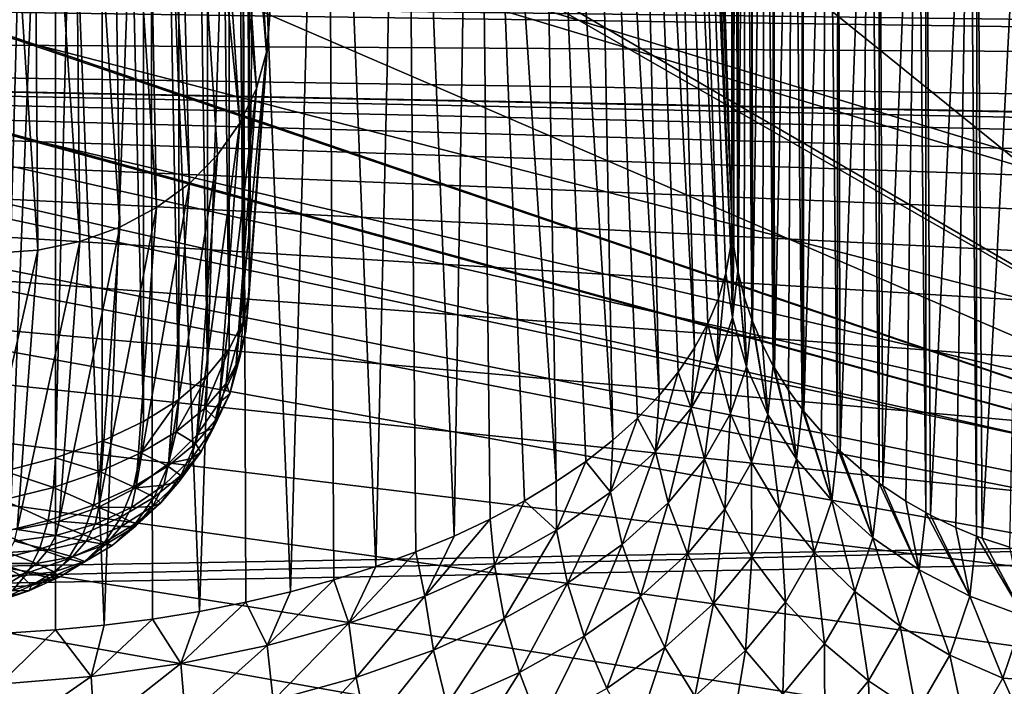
# Model space of a CAD drawing. Header units: metres. Extents: x -109 to 109, y -78 to 121.
# Tile 995 of 1056: x 51.68 to 58.83, y -8.62 to -3.78. Entities that reach past the tile are written whole.
import ezdxf

# ---------------------------------------------------------------- set-up
doc = ezdxf.new("R2010")
doc.units = ezdxf.units.M
doc.layers.add('solid_508554_SW0001', color=7, linetype='CONTINUOUS')

msp = doc.modelspace()

# ---------------------------------------------------------------- linework, layer by layer
at = {"layer": 'solid_508554_SW0001'}
for points in [[(53.5, 9.735384, 1.538417), (53.349678, 7.713219, -2.264723), (53.349678, -5.764821, 5.516827)], [(53.5, -3.742656, 9.319966), (53.5, 9.735384, 1.538417), (53.349678, -5.764821, 5.516827)], [(53.305927, 7.505098, -2.625199), (53.349678, -5.764821, 5.516827), (53.349678, 7.713219, -2.264723)], [(53.305874, -5.968885, 5.153648), (53.305927, 7.505098, -2.625199), (53.204678, 7.302047, -2.976894)], [(53.305874, -5.968885, 5.153648), (53.349678, -5.764821, 5.516827), (53.305927, 7.505098, -2.625199)], [(53.204369, -6.168169, 4.799051), (53.204678, 7.302047, -2.976894), (53.047894, 7.108017, -3.312963)], [(53.204369, -6.168169, 4.799051), (53.305874, -5.968885, 5.153648), (53.204678, 7.302047, -2.976894)], [(53.047256, -6.358456, 4.460408), (53.047894, 7.108017, -3.312963), (52.838627, 6.926785, -3.626866)], [(53.047256, -6.358456, 4.460408), (53.204369, -6.168169, 4.799051), (53.047894, 7.108017, -3.312963)], [(52.837933, -6.535913, 4.144638), (52.838627, 6.926785, -3.626866), (52.580952, 6.761878, -3.912493)], [(52.837933, -6.535913, 4.144638), (53.047256, -6.358456, 4.460408), (52.838627, 6.926785, -3.626866)], [(52.580742, -6.697088, 3.857778), (52.580952, 6.761878, -3.912493), (52.279881, 6.616507, -4.164284)], [(52.580742, -6.697088, 3.857778), (52.837933, -6.535913, 4.144638), (52.580952, 6.761878, -3.912493)], [(51.94257, -6.959551, 3.390719), (52.279881, 6.616507, -4.164284), (51.941277, 6.4935, -4.377337)], [(51.94257, -6.959551, 3.390719), (52.280495, -6.839178, 3.604953), (52.279881, 6.616507, -4.164284)], [(52.280495, -6.839178, 3.604953), (52.580742, -6.697088, 3.857778), (52.279881, 6.616507, -4.164284)], [(51.573109, -7.055914, 3.219238), (51.941277, 6.4935, -4.377337), (51.571728, 6.395253, -4.547508)], [(51.573109, -7.055914, 3.219238), (51.94257, -6.959551, 3.390719), (51.941277, 6.4935, -4.377337)], [(56.5, 5.783102, 3.705046), (56.854813, -5.245481, 4.923958), (56.5, 3.731167, 0.150991)], [(56.5, 5.783102, 3.705046), (56.854813, 0.94677, 15.649251), (56.854813, -5.245481, 4.923958)], [(56.456253, 3.369471, -0.475486), (56.5, 3.731167, 0.150991), (56.844055, -5.432287, 4.612666)], [(56.844055, -5.432287, 4.612666), (56.5, 3.731167, 0.150991), (56.854813, -5.245481, 4.923958)], [(56.325756, 3.013316, -1.092364), (56.456253, 3.369471, -0.475486), (56.756912, -5.802093, 3.994169)], [(56.456253, 3.369471, -0.475486), (56.811378, -5.618061, 4.302336), (56.756912, -5.802093, 3.994169)], [(56.456253, 3.369471, -0.475486), (56.844055, -5.432287, 4.612666), (56.811378, -5.618061, 4.302336)], [(56.110214, 2.667417, -1.691478), (56.325756, 3.013316, -1.092364), (56.583546, -6.162232, 3.388866)], [(56.325756, 3.013316, -1.092364), (56.68087, -5.983708, 3.689307), (56.583546, -6.162232, 3.388866)], [(56.325756, 3.013316, -1.092364), (56.756912, -5.802093, 3.994169), (56.68087, -5.983708, 3.689307)], [(55.813236, 2.337439, -2.263017), (56.110214, 2.667417, -1.691478), (56.32663, -6.507406, 2.805642)], [(56.110214, 2.667417, -1.691478), (56.465313, -6.337009, 3.093948), (56.32663, -6.507406, 2.805642)], [(56.110214, 2.667417, -1.691478), (56.583546, -6.162232, 3.388866), (56.465313, -6.337009, 3.093948)], [(58.722435, 1.861496, -28.054703), (59.783779, 2.689857, -28.444147), (81.14859, -11.530108, -20.201883)], [(55.43853, 2.02751, -2.79983), (55.813236, 2.337439, -2.263017), (55.990143, -6.832527, 2.253116)], [(55.813236, 2.337439, -2.263017), (56.16803, -6.672784, 2.525018), (55.990143, -6.832527, 2.253116)], [(55.813236, 2.337439, -2.263017), (56.32663, -6.507406, 2.805642), (56.16803, -6.672784, 2.525018)], [(54.992439, 1.742802, -3.292958), (55.43853, 2.02751, -2.79983), (55.579315, -7.132822, 1.739397)], [(55.43853, 2.02751, -2.79983), (55.793659, -6.986053, 1.990933), (55.579315, -7.132822, 1.739397)], [(55.43853, 2.02751, -2.79983), (55.990143, -6.832527, 2.253116), (55.793659, -6.986053, 1.990933)], [(57.815121, 1.205033, -27.748676), (58.722435, 1.861496, -28.054703), (81.14859, -11.530108, -20.201883)], [(54.480404, 1.486784, -3.736395), (54.992439, 1.742802, -3.292958), (54.837143, -7.527673, 1.057102)], [(54.992439, 1.742802, -3.292958), (55.100216, -7.404096, 1.271682), (54.837143, -7.527673, 1.057102)], [(54.992439, 1.742802, -3.292958), (55.347893, -7.272329, 1.499373), (55.100216, -7.404096, 1.271682)], [(54.992439, 1.742802, -3.292958), (55.579315, -7.132822, 1.739397), (55.347893, -7.272329, 1.499373)], [(53.132961, 1.186079, 17.797489), (53.157913, 1.451639, 17.632576), (53.475384, -4.013634, 9.476416)], [(53.157913, 1.451639, 17.632576), (53.5, -3.742656, 9.319966), (53.475384, -4.013634, 9.476416)], [(53.910984, 1.263735, -4.122726), (54.480404, 1.486784, -3.736395), (54.268444, -7.748599, 0.67016)], [(54.480404, 1.486784, -3.736395), (54.559574, -7.642639, 0.856364), (54.268444, -7.748599, 0.67016)], [(54.480404, 1.486784, -3.736395), (54.837143, -7.527673, 1.057102), (54.559574, -7.642639, 0.856364)], [(53.291119, 1.076379, -4.447237), (53.910984, 1.263735, -4.122726), (53.649479, -7.932015, 0.343963)], [(53.910984, 1.263735, -4.122726), (53.964725, -7.845178, 0.49915), (53.649479, -7.932015, 0.343963)], [(53.910984, 1.263735, -4.122726), (54.268444, -7.748599, 0.67016), (53.964725, -7.845178, 0.49915)], [(53.059486, 0.92619, 17.956861), (53.132961, 1.186079, 17.797489), (53.475384, -4.013634, 9.476416)], [(56.940334, 0.613612, -27.475229), (57.815121, 1.205033, -27.748676), (81.14859, -11.530108, -20.201883)], [(52.631161, 0.927887, -4.704432), (53.291119, 1.076379, -4.447237), (52.989029, -8.07514, 0.083417)], [(53.291119, 1.076379, -4.447237), (53.323849, -8.008768, 0.205203), (52.989029, -8.07514, 0.083417)], [(53.291119, 1.076379, -4.447237), (53.649479, -7.932015, 0.343963), (53.323849, -8.008768, 0.205203)], [(56.87254, 0.74129, 15.767885), (56.854813, -5.245481, 4.923958), (56.854813, 0.94677, 15.649251)], [(51.939358, 0.820115, -4.891098), (52.631161, 0.927887, -4.704432), (52.296818, -8.175734, -0.107393)], [(52.631161, 0.927887, -4.704432), (52.646267, -8.130871, -0.020916), (52.296818, -8.175734, -0.107393)], [(52.631161, 0.927887, -4.704432), (52.989029, -8.07514, 0.083417), (52.646267, -8.130871, -0.020916)], [(52.939285, 0.678362, 18.106775), (53.059486, 0.92619, 17.956861), (53.402184, -4.27777, 9.628914)], [(53.059486, 0.92619, 17.956861), (53.475384, -4.013634, 9.476416), (53.402184, -4.27777, 9.628914)], [(51.227047, 0.754868, -5.004109), (51.939358, 0.820115, -4.891098), (51.583073, -8.232203, -0.22549)], [(51.939358, 0.820115, -4.891098), (51.941982, -8.209553, -0.175674), (51.583073, -8.232203, -0.22549)], [(51.939358, 0.820115, -4.891098), (52.296818, -8.175734, -0.107393), (51.941982, -8.209553, -0.175674)], [(56.869709, -5.428752, 5.029771), (56.854813, -5.245481, 4.923958), (56.87254, 0.74129, 15.767885)], [(56.897907, -5.602743, 5.130224), (56.869709, -5.428752, 5.029771), (56.87254, 0.74129, 15.767885)], [(56.897907, -5.602743, 5.130224), (56.87254, 0.74129, 15.767885), (56.89856, 0.586291, 15.857374)], [(52.775322, 0.448686, 18.243546), (52.939285, 0.678362, 18.106775), (53.282146, -4.528787, 9.77384)], [(52.939285, 0.678362, 18.106775), (53.402184, -4.27777, 9.628914), (53.282146, -4.528787, 9.77384)], [(55.729958, -0.142934, -27.129026), (56.940334, 0.613612, -27.475229), (81.14859, -11.530108, -20.201883)], [(56.899521, -5.610654, 5.134792), (56.897907, -5.602743, 5.130224), (56.89856, 0.586291, 15.857374)], [(56.899521, -5.610654, 5.134792), (56.89856, 0.586291, 15.857374), (56.953743, 0.369758, 15.982389)], [(52.571625, 0.242811, 18.363808), (52.775322, 0.448686, 18.243546), (52.914719, -4.966782, 10.026717)], [(52.775322, 0.448686, 18.243546), (53.282146, -4.528787, 9.77384), (53.11832, -4.760326, 9.907518)], [(52.775322, 0.448686, 18.243546), (53.11832, -4.760326, 9.907518), (52.914719, -4.966782, 10.026717)], [(80.598335, 0.425171, -22.83688), (53.05484, -0.055749, -23.669857), (62.333652, -7.556811, -19.40036)], [(56.944107, -5.790276, 5.238496), (56.899521, -5.610654, 5.134792), (56.953743, 0.369758, 15.982389)], [(56.998779, -5.954895, 5.333539), (56.944107, -5.790276, 5.238496), (56.953743, 0.369758, 15.982389)], [(56.998779, -5.954895, 5.333539), (56.953743, 0.369758, 15.982389), (56.999817, 0.234592, 16.060427)], [(52.333199, 0.065796, 18.464607), (52.571625, 0.242811, 18.363808), (52.676323, -5.143109, 10.128518)], [(52.571625, 0.242811, 18.363808), (52.914719, -4.966782, 10.026717), (52.676323, -5.143109, 10.128518)], [(57.003235, -5.96672, 5.340366), (56.998779, -5.954895, 5.333539), (56.999817, 0.234592, 16.060427)], [(57.003235, -5.96672, 5.340366), (56.999817, 0.234592, 16.060427), (57.096363, 0.012369, 16.188728)], [(52.06591, -0.078005, 18.543465), (52.333199, 0.065796, 18.464607), (52.408966, -5.284985, 10.210431)], [(52.333199, 0.065796, 18.464607), (52.676323, -5.143109, 10.128518), (52.408966, -5.284985, 10.210431)], [(57.076618, -6.139104, 5.439892), (57.003235, -5.96672, 5.340366), (57.096363, 0.012369, 16.188728)], [(57.155315, -6.291444, 5.527846), (57.076618, -6.139104, 5.439892), (57.096363, 0.012369, 16.188728)], [(57.155315, -6.291444, 5.527846), (57.096363, 0.012369, 16.188728), (57.156601, -0.10148, 16.254459)], [(53.05484, -0.055749, -23.669857), (51.019779, -0.978308, -23.269676), (62.333652, -7.556811, -19.40036)], [(51.776325, -0.185057, 18.59844), (52.06591, -0.078005, 18.543465), (52.119114, -5.388938, 10.270448)], [(52.06591, -0.078005, 18.543465), (52.408966, -5.284985, 10.210431), (52.119114, -5.388938, 10.270448)], [(55.071178, -0.526591, -26.955231), (55.729958, -0.142934, -27.129026), (81.14859, -11.530108, -20.201883)], [(57.163883, -6.306566, 5.536576), (57.155315, -6.291444, 5.527846), (57.156601, -0.10148, 16.254459)], [(57.163883, -6.306566, 5.536576), (57.156601, -0.10148, 16.254459), (57.297375, -0.323307, 16.38253)], [(51.471569, -0.252729, 18.628185), (51.776325, -0.185057, 18.59844), (51.814117, -5.452332, 10.307049)], [(51.776325, -0.185057, 18.59844), (52.119114, -5.388938, 10.270448), (51.814117, -5.452332, 10.307049)], [(51.471569, -0.252729, 18.628185), (51.814117, -5.452332, 10.307049), (51.501217, -5.473651, 10.319358)], [(57.264595, -6.468268, 5.629935), (57.163883, -6.306566, 5.536576), (57.297375, -0.323307, 16.38253)], [(57.364464, -6.605826, 5.709354), (57.264595, -6.468268, 5.629935), (57.297375, -0.323307, 16.38253)], [(57.364464, -6.605826, 5.709354), (57.297375, -0.323307, 16.38253), (57.365871, -0.415384, 16.435692)], [(57.37825, -6.623403, 5.719502), (57.364464, -6.605826, 5.709354), (57.365871, -0.415384, 16.435692)], [(57.37825, -6.623403, 5.719502), (57.365871, -0.415384, 16.435692), (57.552517, -0.630159, 16.559692)], [(53.52663, -1.3544, -26.585077), (55.071178, -0.526591, -26.955231), (81.14859, -11.530108, -20.201883)], [(57.504284, -6.771193, 5.804829), (57.37825, -6.623403, 5.719502), (57.552517, -0.630159, 16.559692)], [(57.622147, -6.891909, 5.874524), (57.504284, -6.771193, 5.804829), (57.552517, -0.630159, 16.559692)], [(57.622147, -6.891909, 5.874524), (57.552517, -0.630159, 16.559692), (57.62355, -0.70101, 16.600597)], [(57.642059, -6.910901, 5.885489), (57.622147, -6.891909, 5.874524), (57.62355, -0.70101, 16.600597)], [(57.642059, -6.910901, 5.885489), (57.62355, -0.70101, 16.600597), (57.856392, -0.901686, 16.716457)], [(57.790894, -7.041826, 5.961079), (57.642059, -6.910901, 5.885489), (57.856392, -0.901686, 16.716457)], [(57.923332, -7.144114, 6.020135), (57.790894, -7.041826, 5.961079), (57.856392, -0.901686, 16.716457)], [(57.923332, -7.144114, 6.020135), (57.856392, -0.901686, 16.716457), (57.924622, -0.9528, 16.745968)], [(51.019779, -0.978308, -23.269676), (50.921417, -1.019207, -23.252254), (62.333652, -7.556811, -19.40036)], [(57.950039, -7.163315, 6.031221), (57.923332, -7.144114, 6.020135), (57.924622, -0.9528, 16.745968)], [(57.950039, -7.163315, 6.031221), (57.924622, -0.9528, 16.745968), (58.20256, -1.132138, 16.84951)], [(50.921417, -1.019207, -23.252254), (48.930206, -1.76989, -22.939816), (62.333652, -7.556811, -19.40036)], [(58.118698, -7.27476, 6.095563), (57.950039, -7.163315, 6.031221), (58.20256, -1.132138, 16.84951)], [(58.262154, -7.357522, 6.143346), (58.118698, -7.27476, 6.095563), (58.20256, -1.132138, 16.84951)], [(58.262154, -7.357522, 6.143346), (58.20256, -1.132138, 16.84951), (58.263226, -1.165852, 16.868975)], [(58.296032, -7.375602, 6.153785), (58.262154, -7.357522, 6.143346), (58.263226, -1.165852, 16.868975)], [(58.296032, -7.375602, 6.153785), (58.263226, -1.165852, 16.868975), (58.583687, -1.316632, 16.956028)], [(53.110744, -1.560997, -26.493895), (53.52663, -1.3544, -26.585077), (81.14859, -11.530108, -20.201883)], [(58.481148, -7.465339, 6.205595), (58.296032, -7.375602, 6.153785), (58.583687, -1.316632, 16.956028)], [(58.632004, -7.527972, 6.241755), (58.481148, -7.465339, 6.205595), (58.583687, -1.316632, 16.956028)], [(58.632004, -7.527972, 6.241755), (58.583687, -1.316632, 16.956028), (58.632774, -1.336019, 16.96722)], [(58.673122, -7.54352, 6.250732), (58.632004, -7.527972, 6.241755), (58.632774, -1.336019, 16.96722)], [(58.673122, -7.54352, 6.250732), (58.632774, -1.336019, 16.96722), (58.991703, -1.451261, 17.033756)], [(58.870991, -7.609756, 6.288974), (58.673122, -7.54352, 6.250732), (58.991703, -1.451261, 17.033756)], [(51.244095, -2.409353, -26.125713), (53.110744, -1.560997, -26.493895), (81.14859, -11.530108, -20.201883)], [(48.930206, -1.76989, -22.939816), (47.098705, -2.353589, -22.708015), (62.333652, -7.556811, -19.40036)], [(47.098705, -2.353589, -22.708015), (47.072929, -2.361071, -22.705133), (62.333652, -7.556811, -19.40036)], [(47.072929, -2.361071, -22.705133), (45.232094, -2.844235, -22.526033), (62.333652, -7.556811, -19.40036)], [(51.088249, -2.474628, -26.097864), (51.244095, -2.409353, -26.125713), (81.14859, -11.530108, -20.201883)], [(49.041775, -3.246512, -25.776564), (51.088249, -2.474628, -26.097864), (81.14859, -11.530108, -20.201883)], [(25.053471, -2.827595, 21.021948), (80.677933, -4.051526, 19.061102), (80.703201, -3.541171, 19.700146)], [(25.053471, -2.827595, 21.021948), (25.931858, -3.355873, 20.318785), (80.677933, -4.051526, 19.061102)], [(45.196003, -2.852711, -22.523041), (43.342598, -3.23642, -22.396204), (62.333652, -7.556811, -19.40036)], [(45.232094, -2.844235, -22.526033), (45.196003, -2.852711, -22.523041), (62.333652, -7.556811, -19.40036)], [(62.333652, -7.556811, -19.40036), (43.342598, -3.23642, -22.396204), (43.350582, -7.888262, -19.974451)], [(47.672459, -3.692732, -25.598148), (49.041775, -3.246512, -25.776564), (81.14859, -11.530108, -20.201883)], [(25.931858, -3.355873, 20.318785), (26.709761, -3.814027, 19.593912), (80.67321, -4.140594, 18.937866)], [(25.931858, -3.355873, 20.318785), (80.67321, -4.140594, 18.937866), (80.677933, -4.051526, 19.061102)], [(47.181728, -3.838587, -25.541527), (47.672459, -3.692732, -25.598148), (81.14859, -11.530108, -20.201883)], [(53.325115, -6.038255, 5.663185), (53.5, -3.742656, 9.319966), (53.349678, -5.764821, 5.516827)], [(53.325115, -6.038255, 5.663185), (53.475384, -4.013634, 9.476416), (53.5, -3.742656, 9.319966)], [(26.709761, -3.814027, 19.593912), (75.174637, -4.828542, 17.83672), (76.5, -4.794933, 17.894934)], [(77.176514, -4.803673, 17.879795), (26.709761, -3.814027, 19.593912), (76.5, -4.794933, 17.894934)], [(26.709761, -3.814027, 19.593912), (73.862907, -4.929021, 17.662685), (75.174637, -4.828542, 17.83672)], [(26.709761, -3.814027, 19.593912), (72.57827, -5.095334, 17.374622), (73.862907, -4.929021, 17.662685)], [(26.709761, -3.814027, 19.593912), (71.333893, -5.325771, 16.975494), (72.57827, -5.095334, 17.374622)], [(26.709761, -3.814027, 19.593912), (70.14254, -5.617967, 16.469397), (71.333893, -5.325771, 16.975494)], [(26.709761, -3.814027, 19.593912), (69.016418, -5.968924, 15.86152), (70.14254, -5.617967, 16.469397)], [(26.709761, -3.814027, 19.593912), (67.967072, -6.375046, 15.158096), (69.016418, -5.968924, 15.86152)], [(26.709761, -3.814027, 19.593912), (67.005272, -6.83217, 14.366333), (67.967072, -6.375046, 15.158096)], [(26.709761, -3.814027, 19.593912), (66.140877, -7.335612, 13.494348), (67.005272, -6.83217, 14.366333)], [(26.709761, -3.814027, 19.593912), (65.382774, -7.880209, 12.551078), (66.140877, -7.335612, 13.494348)], [(26.709761, -3.814027, 19.593912), (64.738739, -8.46037, 11.54621), (65.382774, -7.880209, 12.551078)], [(26.709761, -3.814027, 19.593912), (64.215424, -9.070119, 10.490092), (64.738739, -8.46037, 11.54621)], [(26.709761, -3.814027, 19.593912), (63.818172, -9.703198, 9.393568), (64.215424, -9.070119, 10.490092)], [(26.709761, -3.814027, 19.593912), (63.55106, -10.35311, 8.267887), (63.818172, -9.703198, 9.393568)], [(26.709761, -3.814027, 19.593912), (63.416817, -11.013191, 7.124592), (63.55106, -10.35311, 8.267887)], [(26.709761, -3.814027, 19.593912), (63.416817, -11.676674, 5.975408), (63.416817, -11.013191, 7.124592)], [(26.709761, -3.814027, 19.593912), (43.110828, -18.533325, -5.900661), (63.416817, -11.676674, 5.975408)], [(77.176514, -4.803673, 17.879795), (80.643387, -4.656782, 18.134216), (26.709761, -3.814027, 19.593912)], [(80.67321, -4.140594, 18.937866), (26.709761, -3.814027, 19.593912), (80.643387, -4.656782, 18.134216)], [(46.275829, -4.088829, -25.446898), (47.181728, -3.838587, -25.541527), (81.14859, -11.530108, -20.201883)], [(53.251915, -6.306585, 5.808752), (53.402184, -4.27777, 9.628914), (53.475384, -4.013634, 9.476416)], [(53.325115, -6.038255, 5.663185), (53.251915, -6.306585, 5.808752), (53.475384, -4.013634, 9.476416)], [(45.302071, -4.330814, -25.359234), (46.275829, -4.088829, -25.446898), (81.14859, -11.530108, -20.201883)], [(53.131878, -6.560706, 5.948615), (53.282146, -4.528787, 9.77384), (53.402184, -4.27777, 9.628914)], [(53.251915, -6.306585, 5.808752), (53.131878, -6.560706, 5.948615), (53.402184, -4.27777, 9.628914)], [(44.865479, -4.430293, -25.324623), (45.302071, -4.330814, -25.359234), (81.14859, -11.530108, -20.201883)], [(44.865479, -4.430293, -25.324623), (81.14859, -11.530108, -20.201883), (43.45417, -4.713041, -25.232952)], [(52.967968, -6.794356, 6.079328), (53.11832, -4.760326, 9.907518), (53.282146, -4.528787, 9.77384)], [(53.131878, -6.560706, 5.948615), (52.967968, -6.794356, 6.079328), (53.282146, -4.528787, 9.77384)], [(81.14859, -11.530108, -20.201883), (43.466999, -12.188044, -21.341459), (43.45417, -4.713041, -25.232952)], [(52.764217, -7.00178, 6.19767), (52.914719, -4.966782, 10.026717), (53.11832, -4.760326, 9.907518)], [(52.967968, -6.794356, 6.079328), (52.764217, -7.00178, 6.19767), (53.11832, -4.760326, 9.907518)], [(52.525658, -7.177868, 6.300727), (52.676323, -5.143109, 10.128518), (52.914719, -4.966782, 10.026717)], [(52.764217, -7.00178, 6.19767), (52.525658, -7.177868, 6.300727), (52.914719, -4.966782, 10.026717)], [(52.25816, -7.318285, 6.385962), (52.408966, -5.284985, 10.210431), (52.676323, -5.143109, 10.128518)], [(52.525658, -7.177868, 6.300727), (52.25816, -7.318285, 6.385962), (52.676323, -5.143109, 10.128518)], [(51.968315, -7.419572, 6.451273), (52.119114, -5.388938, 10.270448), (52.408966, -5.284985, 10.210431)], [(52.25816, -7.318285, 6.385962), (51.968315, -7.419572, 6.451273), (52.408966, -5.284985, 10.210431)], [(56.859966, -5.940971, 4.544413), (56.844055, -5.432287, 4.612666), (56.854813, -5.245481, 4.923958)], [(56.859966, -5.940971, 4.544413), (56.854813, -5.245481, 4.923958), (56.869709, -5.428752, 5.029771)], [(51.663265, -7.479237, 6.495055), (51.814117, -5.452332, 10.307049), (52.119114, -5.388938, 10.270448)], [(51.968315, -7.419572, 6.451273), (51.663265, -7.479237, 6.495055), (52.119114, -5.388938, 10.270448)], [(56.859966, -5.940971, 4.544413), (56.811378, -5.618061, 4.302336), (56.844055, -5.432287, 4.612666)], [(56.859966, -5.940971, 4.544413), (56.869709, -5.428752, 5.029771), (56.897907, -5.602743, 5.130224)], [(51.814117, -5.452332, 10.307049), (51.350895, -7.495817, 6.516218), (51.501217, -5.473651, 10.319358)], [(51.663265, -7.479237, 6.495055), (51.350895, -7.495817, 6.516218), (51.814117, -5.452332, 10.307049)], [(56.746609, -6.274887, 3.966054), (56.756912, -5.802093, 3.994169), (56.811378, -5.618061, 4.302336)], [(56.859966, -5.940971, 4.544413), (56.746609, -6.274887, 3.966054), (56.811378, -5.618061, 4.302336)], [(56.960209, -6.29877, 4.737961), (56.859966, -5.940971, 4.544413), (56.897907, -5.602743, 5.130224)], [(56.960209, -6.29877, 4.737961), (56.897907, -5.602743, 5.130224), (56.899521, -5.610654, 5.134792)], [(56.960209, -6.29877, 4.737961), (56.899521, -5.610654, 5.134792), (56.944107, -5.790276, 5.238496)], [(53.325115, -6.038255, 5.663185), (53.349678, -5.764821, 5.516827), (53.305874, -5.968885, 5.153648)], [(56.960209, -6.29877, 4.737961), (56.944107, -5.790276, 5.238496), (56.998779, -5.954895, 5.333539)], [(56.746609, -6.274887, 3.966054), (56.68087, -5.983708, 3.689307), (56.756912, -5.802093, 3.994169)], [(53.181305, -6.42122, 4.942889), (53.305874, -5.968885, 5.153648), (53.204369, -6.168169, 4.799051)], [(53.181305, -6.42122, 4.942889), (53.281696, -6.232131, 5.298513), (53.305874, -5.968885, 5.153648)], [(53.281696, -6.232131, 5.298513), (53.325115, -6.038255, 5.663185), (53.305874, -5.968885, 5.153648)], [(56.559288, -6.600306, 3.402411), (56.583546, -6.162232, 3.388866), (56.68087, -5.983708, 3.689307)], [(56.746609, -6.274887, 3.966054), (56.559288, -6.600306, 3.402411), (56.68087, -5.983708, 3.689307)], [(56.844959, -6.638258, 4.149951), (56.746609, -6.274887, 3.966054), (56.859966, -5.940971, 4.544413)], [(56.960209, -6.29877, 4.737961), (56.844959, -6.638258, 4.149951), (56.859966, -5.940971, 4.544413)], [(57.115768, -6.644077, 4.917109), (56.960209, -6.29877, 4.737961), (56.998779, -5.954895, 5.333539)], [(57.115768, -6.644077, 4.917109), (56.998779, -5.954895, 5.333539), (57.003235, -5.96672, 5.340366)], [(57.115768, -6.644077, 4.917109), (57.003235, -5.96672, 5.340366), (57.076618, -6.139104, 5.439892)], [(53.281696, -6.232131, 5.298513), (53.251915, -6.306585, 5.808752), (53.325115, -6.038255, 5.663185)], [(57.115768, -6.644077, 4.917109), (57.076618, -6.139104, 5.439892), (57.155315, -6.291444, 5.527846)], [(53.025944, -6.601831, 4.603209), (53.204369, -6.168169, 4.799051), (53.047256, -6.358456, 4.460408)], [(53.025944, -6.601831, 4.603209), (53.181305, -6.42122, 4.942889), (53.204369, -6.168169, 4.799051)], [(56.559288, -6.600306, 3.402411), (56.465313, -6.337009, 3.093948), (56.583546, -6.162232, 3.388866)], [(53.209572, -6.495676, 5.453044), (53.281696, -6.232131, 5.298513), (53.181305, -6.42122, 4.942889)], [(53.209572, -6.495676, 5.453044), (53.251915, -6.306585, 5.808752), (53.281696, -6.232131, 5.298513)], [(56.65451, -6.96911, 3.576898), (56.559288, -6.600306, 3.402411), (56.746609, -6.274887, 3.966054)], [(56.844959, -6.638258, 4.149951), (56.65451, -6.96911, 3.576898), (56.746609, -6.274887, 3.966054)], [(57.323612, -6.970157, 5.078362), (57.115768, -6.644077, 4.917109), (57.155315, -6.291444, 5.527846)], [(57.323612, -6.970157, 5.078362), (57.155315, -6.291444, 5.527846), (57.163883, -6.306566, 5.536576)], [(52.818516, -6.77054, 4.285914), (53.047256, -6.358456, 4.460408), (52.837933, -6.535913, 4.144638)], [(52.818516, -6.77054, 4.285914), (53.025944, -6.601831, 4.603209), (53.047256, -6.358456, 4.460408)], [(53.209572, -6.495676, 5.453044), (53.131878, -6.560706, 5.948615), (53.251915, -6.306585, 5.808752)], [(56.300213, -6.913199, 2.860466), (56.32663, -6.507406, 2.805642), (56.465313, -6.337009, 3.093948)], [(56.559288, -6.600306, 3.402411), (56.300213, -6.913199, 2.860466), (56.465313, -6.337009, 3.093948)], [(56.997585, -6.992211, 4.314122), (56.844959, -6.638258, 4.149951), (56.960209, -6.29877, 4.737961)], [(57.115768, -6.644077, 4.917109), (56.997585, -6.992211, 4.314122), (56.960209, -6.29877, 4.737961)], [(57.323612, -6.970157, 5.078362), (57.163883, -6.306566, 5.536576), (57.264595, -6.468268, 5.629935)], [(53.111652, -6.680112, 5.10617), (53.181305, -6.42122, 4.942889), (53.025944, -6.601831, 4.603209)], [(53.111652, -6.680112, 5.10617), (53.209572, -6.495676, 5.453044), (53.181305, -6.42122, 4.942889)], [(53.091301, -6.741963, 5.607614), (53.131878, -6.560706, 5.948615), (53.209572, -6.495676, 5.453044)], [(53.091301, -6.741963, 5.607614), (53.209572, -6.495676, 5.453044), (53.111652, -6.680112, 5.10617)], [(57.323612, -6.970157, 5.078362), (57.264595, -6.468268, 5.629935), (57.364464, -6.605826, 5.709354)], [(52.563099, -6.924131, 3.99705), (52.837933, -6.535913, 4.144638), (52.580742, -6.697088, 3.857778)], [(52.563099, -6.924131, 3.99705), (52.818516, -6.77054, 4.285914), (52.837933, -6.535913, 4.144638)], [(53.091301, -6.741963, 5.607614), (52.967968, -6.794356, 6.079328), (53.131878, -6.560706, 5.948615)], [(56.300213, -6.913199, 2.860466), (56.16803, -6.672784, 2.525018), (56.32663, -6.507406, 2.805642)], [(52.960114, -6.856279, 4.774848), (53.025944, -6.601831, 4.603209), (52.818516, -6.77054, 4.285914)], [(52.960114, -6.856279, 4.774848), (53.111652, -6.680112, 5.10617), (53.025944, -6.601831, 4.603209)], [(56.391109, -7.28723, 3.025899), (56.300213, -6.913199, 2.860466), (56.559288, -6.600306, 3.402411)], [(56.65451, -6.96911, 3.576898), (56.391109, -7.28723, 3.025899), (56.559288, -6.600306, 3.402411)], [(56.80228, -7.331496, 3.726465), (56.65451, -6.96911, 3.576898), (56.844959, -6.638258, 4.149951)], [(56.997585, -6.992211, 4.314122), (56.80228, -7.331496, 3.726465), (56.844959, -6.638258, 4.149951)], [(57.201504, -7.329845, 4.455365), (56.997585, -6.992211, 4.314122), (57.115768, -6.644077, 4.917109)], [(57.323612, -6.970157, 5.078362), (57.201504, -7.329845, 4.455365), (57.115768, -6.644077, 4.917109)], [(57.579681, -7.270651, 5.218575), (57.323612, -6.970157, 5.078362), (57.364464, -6.605826, 5.709354)], [(57.579681, -7.270651, 5.218575), (57.364464, -6.605826, 5.709354), (57.37825, -6.623403, 5.719502)], [(57.579681, -7.270651, 5.218575), (57.37825, -6.623403, 5.719502), (57.504284, -6.771193, 5.804829)], [(52.563099, -6.924131, 3.99705), (52.580742, -6.697088, 3.857778), (52.280495, -6.839178, 3.604953)], [(52.997433, -6.91877, 5.275089), (53.111652, -6.680112, 5.10617), (52.960114, -6.856279, 4.774848)], [(52.997433, -6.91877, 5.275089), (53.091301, -6.741963, 5.607614), (53.111652, -6.680112, 5.10617)], [(55.972759, -7.209639, 2.347017), (55.990143, -6.832527, 2.253116), (56.16803, -6.672784, 2.525018)], [(56.300213, -6.913199, 2.860466), (55.972759, -7.209639, 2.347017), (56.16803, -6.672784, 2.525018)], [(52.75779, -7.020836, 4.465361), (52.818516, -6.77054, 4.285914), (52.563099, -6.924131, 3.99705)], [(52.75779, -7.020836, 4.465361), (52.960114, -6.856279, 4.774848), (52.818516, -6.77054, 4.285914)], [(52.929798, -6.964926, 5.758415), (52.967968, -6.794356, 6.079328), (53.091301, -6.741963, 5.607614)], [(52.929798, -6.964926, 5.758415), (53.091301, -6.741963, 5.607614), (52.997433, -6.91877, 5.275089)], [(57.579681, -7.270651, 5.218575), (57.504284, -6.771193, 5.804829), (57.622147, -6.891909, 5.874524)], [(52.26461, -7.059553, 3.74236), (52.280495, -6.839178, 3.604953), (51.94257, -6.959551, 3.390719)], [(52.26461, -7.059553, 3.74236), (52.563099, -6.924131, 3.99705), (52.280495, -6.839178, 3.604953)], [(52.852161, -7.08765, 4.957472), (52.960114, -6.856279, 4.774848), (52.75779, -7.020836, 4.465361)], [(52.929798, -6.964926, 5.758415), (52.764217, -7.00178, 6.19767), (52.967968, -6.794356, 6.079328)], [(52.852161, -7.08765, 4.957472), (52.997433, -6.91877, 5.275089), (52.960114, -6.856279, 4.774848)], [(55.972759, -7.209639, 2.347017), (55.793659, -6.986053, 1.990933), (55.990143, -6.832527, 2.253116)], [(52.508659, -7.170648, 4.183606), (52.563099, -6.924131, 3.99705), (52.26461, -7.059553, 3.74236)], [(52.508659, -7.170648, 4.183606), (52.75779, -7.020836, 4.465361), (52.563099, -6.924131, 3.99705)], [(52.841457, -7.131315, 5.445483), (52.997433, -6.91877, 5.275089), (52.852161, -7.08765, 4.957472)], [(52.841457, -7.131315, 5.445483), (52.929798, -6.964926, 5.758415), (52.997433, -6.91877, 5.275089)], [(56.058182, -7.588623, 2.50387), (55.972759, -7.209639, 2.347017), (56.300213, -6.913199, 2.860466)], [(56.391109, -7.28723, 3.025899), (56.058182, -7.588623, 2.50387), (56.300213, -6.913199, 2.860466)], [(57.87899, -7.539699, 5.335015), (57.579681, -7.270651, 5.218575), (57.622147, -6.891909, 5.874524)], [(57.87899, -7.539699, 5.335015), (57.622147, -6.891909, 5.874524), (57.642059, -6.910901, 5.885489)], [(57.87899, -7.539699, 5.335015), (57.642059, -6.910901, 5.885489), (57.790894, -7.041826, 5.961079)], [(51.928814, -7.174152, 3.52683), (51.94257, -6.959551, 3.390719), (51.573109, -7.055914, 3.219238)], [(51.928814, -7.174152, 3.52683), (52.26461, -7.059553, 3.74236), (51.94257, -6.959551, 3.390719)], [(52.729038, -7.159072, 5.901732), (52.525658, -7.177868, 6.300727), (52.764217, -7.00178, 6.19767)], [(52.729038, -7.159072, 5.901732), (52.764217, -7.00178, 6.19767), (52.929798, -6.964926, 5.758415)], [(52.729038, -7.159072, 5.901732), (52.929798, -6.964926, 5.758415), (52.841457, -7.131315, 5.445483)], [(55.580883, -7.485833, 1.868633), (55.579315, -7.132822, 1.739397), (55.793659, -6.986053, 1.990933)], [(55.972759, -7.209639, 2.347017), (55.580883, -7.485833, 1.868633), (55.793659, -6.986053, 1.990933)], [(56.532162, -7.657726, 3.161417), (56.391109, -7.28723, 3.025899), (56.65451, -6.96911, 3.576898)], [(56.80228, -7.331496, 3.726465), (56.532162, -7.657726, 3.161417), (56.65451, -6.96911, 3.576898)], [(56.999714, -7.680395, 3.848194), (56.80228, -7.331496, 3.726465), (56.997585, -6.992211, 4.314122)], [(57.201504, -7.329845, 4.455365), (56.999714, -7.680395, 3.848194), (56.997585, -6.992211, 4.314122)], [(57.452744, -7.644573, 4.570924), (57.201504, -7.329845, 4.455365), (57.323612, -6.970157, 5.078362)], [(57.579681, -7.270651, 5.218575), (57.452744, -7.644573, 4.570924), (57.323612, -6.970157, 5.078362)], [(51.562397, -7.265728, 3.3546), (51.928814, -7.174152, 3.52683), (51.573109, -7.055914, 3.219238)], [(52.217518, -7.302737, 3.935184), (52.26461, -7.059553, 3.74236), (51.928814, -7.174152, 3.52683)], [(52.217518, -7.302737, 3.935184), (52.508659, -7.170648, 4.183606), (52.26461, -7.059553, 3.74236)], [(52.658207, -7.245399, 4.660789), (52.75779, -7.020836, 4.465361), (52.508659, -7.170648, 4.183606)], [(52.658207, -7.245399, 4.660789), (52.852161, -7.08765, 4.957472), (52.75779, -7.020836, 4.465361)], [(57.87899, -7.539699, 5.335015), (57.790894, -7.041826, 5.961079), (57.923332, -7.144114, 6.020135)], [(52.647572, -7.31251, 5.613156), (52.841457, -7.131315, 5.445483), (52.704746, -7.290243, 5.146583)], [(52.647572, -7.31251, 5.613156), (52.729038, -7.159072, 5.901732), (52.841457, -7.131315, 5.445483)], [(52.704746, -7.290243, 5.146583), (52.852161, -7.08765, 4.957472), (52.658207, -7.245399, 4.660789)], [(52.704746, -7.290243, 5.146583), (52.841457, -7.131315, 5.445483), (52.852161, -7.08765, 4.957472)], [(55.580883, -7.485833, 1.868633), (55.347893, -7.272329, 1.499373), (55.579315, -7.132822, 1.739397)], [(58.215694, -7.772052, 5.425409), (57.87899, -7.539699, 5.335015), (57.923332, -7.144114, 6.020135)], [(58.215694, -7.772052, 5.425409), (57.923332, -7.144114, 6.020135), (57.950039, -7.163315, 6.031221)], [(51.889984, -7.414515, 3.724959), (51.928814, -7.174152, 3.52683), (51.562397, -7.265728, 3.3546)], [(51.889984, -7.414515, 3.724959), (52.217518, -7.302737, 3.935184), (51.928814, -7.174152, 3.52683)], [(52.419384, -7.389013, 4.390691), (52.508659, -7.170648, 4.183606), (52.217518, -7.302737, 3.935184)], [(52.493965, -7.319619, 6.034035), (52.25816, -7.318285, 6.385962), (52.525658, -7.177868, 6.300727)], [(52.419384, -7.389013, 4.390691), (52.658207, -7.245399, 4.660789), (52.508659, -7.170648, 4.183606)], [(52.493965, -7.319619, 6.034035), (52.525658, -7.177868, 6.300727), (52.729038, -7.159072, 5.901732)], [(52.493965, -7.319619, 6.034035), (52.729038, -7.159072, 5.901732), (52.647572, -7.31251, 5.613156)], [(55.659756, -7.869434, 2.017491), (55.580883, -7.485833, 1.868633), (55.972759, -7.209639, 2.347017)], [(56.058182, -7.588623, 2.50387), (55.659756, -7.869434, 2.017491), (55.972759, -7.209639, 2.347017)], [(58.215694, -7.772052, 5.425409), (57.950039, -7.163315, 6.031221), (58.118698, -7.27476, 6.095563)], [(51.532585, -7.503837, 3.556969), (51.889984, -7.414515, 3.724959), (51.562397, -7.265728, 3.3546)], [(52.522224, -7.438696, 4.867383), (52.658207, -7.245399, 4.660789), (52.419384, -7.389013, 4.390691)], [(52.521503, -7.459069, 5.337521), (52.704746, -7.290243, 5.146583), (52.522224, -7.438696, 4.867383)], [(52.521503, -7.459069, 5.337521), (52.647572, -7.31251, 5.613156), (52.704746, -7.290243, 5.146583)], [(52.522224, -7.438696, 4.867383), (52.704746, -7.290243, 5.146583), (52.658207, -7.245399, 4.660789)], [(55.12965, -7.738354, 1.431254), (55.100216, -7.404096, 1.271682), (55.347893, -7.272329, 1.499373)], [(55.580883, -7.485833, 1.868633), (55.12965, -7.738354, 1.431254), (55.347893, -7.272329, 1.499373)], [(56.190746, -7.966807, 2.626073), (56.058182, -7.588623, 2.50387), (56.391109, -7.28723, 3.025899)], [(56.532162, -7.657726, 3.161417), (56.190746, -7.966807, 2.626073), (56.391109, -7.28723, 3.025899)], [(57.746399, -7.930259, 4.658546), (57.452744, -7.644573, 4.570924), (57.579681, -7.270651, 5.218575)], [(57.87899, -7.539699, 5.335015), (57.746399, -7.930259, 4.658546), (57.579681, -7.270651, 5.218575)], [(58.215694, -7.772052, 5.425409), (58.118698, -7.27476, 6.095563), (58.262154, -7.357522, 6.143346)], [(81.136711, -7.353207, -19.047707), (43.359283, -8.012815, -20.190182), (80.913338, -12.784966, -15.662599)], [(62.333652, -7.556811, -19.40036), (43.359283, -8.012815, -20.190182), (81.136711, -7.353207, -19.047707)], [(52.140289, -7.515635, 4.152548), (52.217518, -7.302737, 3.935184), (51.889984, -7.414515, 3.724959)], [(52.230377, -7.44261, 6.152064), (51.968315, -7.419572, 6.451273), (52.25816, -7.318285, 6.385962)], [(52.140289, -7.515635, 4.152548), (52.419384, -7.389013, 4.390691), (52.217518, -7.302737, 3.935184)], [(52.230377, -7.44261, 6.152064), (52.25816, -7.318285, 6.385962), (52.493965, -7.319619, 6.034035)], [(52.230377, -7.44261, 6.152064), (52.493965, -7.319619, 6.034035), (52.420555, -7.457893, 5.773977)], [(52.420555, -7.457893, 5.773977), (52.647572, -7.31251, 5.613156), (52.521503, -7.459069, 5.337521)], [(52.420555, -7.457893, 5.773977), (52.493965, -7.319619, 6.034035), (52.647572, -7.31251, 5.613156)], [(56.720623, -8.017462, 3.264376), (56.532162, -7.657726, 3.161417), (56.80228, -7.331496, 3.726465)], [(56.999714, -7.680395, 3.848194), (56.720623, -8.017462, 3.264376), (56.80228, -7.331496, 3.726465)], [(57.242962, -8.009003, 3.939713), (56.999714, -7.680395, 3.848194), (57.201504, -7.329845, 4.455365)], [(57.452744, -7.644573, 4.570924), (57.242962, -8.009003, 3.939713), (57.201504, -7.329845, 4.455365)], [(58.583229, -7.963181, 5.487995), (58.215694, -7.772052, 5.425409), (58.262154, -7.357522, 6.143346)], [(58.583229, -7.963181, 5.487995), (58.262154, -7.357522, 6.143346), (58.296032, -7.375602, 6.153785)], [(51.826309, -7.622788, 3.951023), (51.889984, -7.414515, 3.724959), (51.532585, -7.503837, 3.556969)], [(51.944763, -7.525017, 6.252912), (51.663265, -7.479237, 6.495055), (51.968315, -7.419572, 6.451273)], [(51.826309, -7.622788, 3.951023), (52.140289, -7.515635, 4.152548), (51.889984, -7.414515, 3.724959)], [(51.944763, -7.525017, 6.252912), (51.968315, -7.419572, 6.451273), (52.230377, -7.44261, 6.152064)], [(52.297474, -7.573845, 4.613204), (52.419384, -7.389013, 4.390691), (52.140289, -7.515635, 4.152548)], [(52.297474, -7.573845, 4.613204), (52.522224, -7.438696, 4.867383), (52.419384, -7.389013, 4.390691)], [(54.624603, -7.96397, 1.040477), (54.837143, -7.527673, 1.057102), (55.100216, -7.404096, 1.271682)], [(55.12965, -7.738354, 1.431254), (54.624603, -7.96397, 1.040477), (55.100216, -7.404096, 1.271682)], [(58.583229, -7.963181, 5.487995), (58.296032, -7.375602, 6.153785), (58.481148, -7.465339, 6.205595)], [(51.483704, -7.708414, 3.789984), (51.826309, -7.622788, 3.951023), (51.532585, -7.503837, 3.556969)], [(51.644161, -7.56481, 6.334095), (51.663265, -7.479237, 6.495055), (51.944763, -7.525017, 6.252912)], [(51.944763, -7.525017, 6.252912), (52.230377, -7.44261, 6.152064), (52.165993, -7.563882, 5.923985)], [(52.165993, -7.563882, 5.923985), (52.230377, -7.44261, 6.152064), (52.420555, -7.457893, 5.773977)], [(52.165993, -7.563882, 5.923985), (52.420555, -7.457893, 5.773977), (52.306946, -7.589967, 5.525583)], [(52.353188, -7.595965, 5.080056), (52.522224, -7.438696, 4.867383), (52.297474, -7.573845, 4.613204)], [(52.306946, -7.589967, 5.525583), (52.420555, -7.457893, 5.773977), (52.521503, -7.459069, 5.337521)], [(52.306946, -7.589967, 5.525583), (52.521503, -7.459069, 5.337521), (52.353188, -7.595965, 5.080056)], [(52.353188, -7.595965, 5.080056), (52.521503, -7.459069, 5.337521), (52.522224, -7.438696, 4.867383)], [(55.200981, -8.126177, 1.5728), (55.12965, -7.738354, 1.431254), (55.580883, -7.485833, 1.868633)], [(55.659756, -7.869434, 2.017491), (55.200981, -8.126177, 1.5728), (55.580883, -7.485833, 1.868633)], [(58.583229, -7.963181, 5.487995), (58.481148, -7.465339, 6.205595), (58.632004, -7.527972, 6.241755)], [(62.333652, -7.556811, -19.40036), (43.350582, -7.888262, -19.974451), (43.359283, -8.012815, -20.190182)], [(51.599857, -7.648267, 6.177135), (51.644161, -7.56481, 6.334095), (51.890163, -7.627865, 6.059484)], [(51.644161, -7.56481, 6.334095), (51.944763, -7.525017, 6.252912), (51.890163, -7.627865, 6.059484)], [(52.034832, -7.693005, 4.389098), (52.140289, -7.515635, 4.152548), (51.826309, -7.622788, 3.951023)], [(51.890163, -7.627865, 6.059484), (51.944763, -7.525017, 6.252912), (52.165993, -7.563882, 5.923985)], [(51.890163, -7.627865, 6.059484), (52.165993, -7.563882, 5.923985), (52.066357, -7.679713, 5.706137)], [(52.034832, -7.693005, 4.389098), (52.297474, -7.573845, 4.613204), (52.140289, -7.515635, 4.152548)], [(52.145935, -7.720593, 4.845664), (52.297474, -7.573845, 4.613204), (52.034832, -7.693005, 4.389098)], [(52.066357, -7.679713, 5.706137), (52.165993, -7.563882, 5.923985), (52.306946, -7.589967, 5.525583)], [(52.145935, -7.720593, 4.845664), (52.353188, -7.595965, 5.080056), (52.297474, -7.573845, 4.613204)], [(54.624603, -7.96397, 1.040477), (54.559574, -7.642639, 0.856364), (54.837143, -7.527673, 1.057102)], [(58.076752, -8.181329, 4.716522), (57.746399, -7.930259, 4.658546), (57.87899, -7.539699, 5.335015)], [(58.215694, -7.772052, 5.425409), (58.076752, -8.181329, 4.716522), (57.87899, -7.539699, 5.335015)], [(58.583229, -7.963181, 5.487995), (58.632004, -7.527972, 6.241755), (58.97443, -8.109355, 5.521553)], [(58.97443, -8.109355, 5.521553), (58.632004, -7.527972, 6.241755), (58.673122, -7.54352, 6.250732)], [(58.97443, -8.109355, 5.521553), (58.673122, -7.54352, 6.250732), (58.870991, -7.609756, 6.288974)], [(51.739361, -7.793842, 4.199452), (51.826309, -7.622788, 3.951023), (51.483704, -7.708414, 3.789984)], [(51.531288, -7.727977, 6.027222), (51.599857, -7.648267, 6.177135), (51.805664, -7.726098, 5.874734)], [(51.599857, -7.648267, 6.177135), (51.890163, -7.627865, 6.059484), (51.805664, -7.726098, 5.874734)], [(51.739361, -7.793842, 4.199452), (52.034832, -7.693005, 4.389098), (51.826309, -7.622788, 3.951023)], [(51.805664, -7.726098, 5.874734), (51.890163, -7.627865, 6.059484), (52.066357, -7.679713, 5.706137)], [(52.066357, -7.679713, 5.706137), (52.306946, -7.589967, 5.525583), (52.155266, -7.713333, 5.293566)], [(52.155266, -7.713333, 5.293566), (52.353188, -7.595965, 5.080056), (52.145935, -7.720593, 4.845664)], [(52.155266, -7.713333, 5.293566), (52.306946, -7.589967, 5.525583), (52.353188, -7.595965, 5.080056)], [(54.072216, -8.159906, 0.701105), (54.268444, -7.748599, 0.67016), (54.559574, -7.642639, 0.856364)], [(54.624603, -7.96397, 1.040477), (54.072216, -8.159906, 0.701105), (54.559574, -7.642639, 0.856364)], [(55.782154, -8.254783, 2.127285), (55.659756, -7.869434, 2.017491), (56.058182, -7.588623, 2.50387)], [(56.190746, -7.966807, 2.626073), (55.782154, -8.254783, 2.127285), (56.058182, -7.588623, 2.50387)], [(57.527283, -8.310911, 3.999236), (57.242962, -8.009003, 3.939713), (57.452744, -7.644573, 4.570924)], [(57.746399, -7.930259, 4.658546), (57.527283, -8.310911, 3.999236), (57.452744, -7.644573, 4.570924)], [(51.41695, -7.87442, 4.047907), (51.739361, -7.793842, 4.199452), (51.483704, -7.708414, 3.789984)], [(51.90374, -7.830476, 4.639005), (52.034832, -7.693005, 4.389098), (51.739361, -7.793842, 4.199452)], [(51.805664, -7.726098, 5.874734), (52.066357, -7.679713, 5.706137), (51.933331, -7.787907, 5.502655)], [(51.90374, -7.830476, 4.639005), (52.145935, -7.720593, 4.845664), (52.034832, -7.693005, 4.389098)], [(51.968502, -7.825642, 5.082344), (52.145935, -7.720593, 4.845664), (51.90374, -7.830476, 4.639005)], [(51.933331, -7.787907, 5.502655), (52.066357, -7.679713, 5.706137), (52.155266, -7.713333, 5.293566)], [(51.933331, -7.787907, 5.502655), (52.155266, -7.713333, 5.293566), (51.968502, -7.825642, 5.082344)], [(51.968502, -7.825642, 5.082344), (52.155266, -7.713333, 5.293566), (52.145935, -7.720593, 4.845664)], [(56.367863, -8.336814, 2.711243), (56.190746, -7.966807, 2.626073), (56.532162, -7.657726, 3.161417)], [(56.720623, -8.017462, 3.264376), (56.367863, -8.336814, 2.711243), (56.532162, -7.657726, 3.161417)], [(56.952816, -8.359422, 3.332769), (56.720623, -8.017462, 3.264376), (56.999714, -7.680395, 3.848194)], [(57.242962, -8.009003, 3.939713), (56.952816, -8.359422, 3.332769), (56.999714, -7.680395, 3.848194)], [(51.439751, -7.802428, 5.8872), (51.531288, -7.727977, 6.027222), (51.692852, -7.817852, 5.702171)], [(51.531288, -7.727977, 6.027222), (51.805664, -7.726098, 5.874734), (51.692852, -7.817852, 5.702171)], [(51.692852, -7.817852, 5.702171), (51.805664, -7.726098, 5.874734), (51.933331, -7.787907, 5.502655)], [(51.692852, -7.817852, 5.702171), (51.933331, -7.787907, 5.502655), (51.769539, -7.886402, 5.317412)], [(51.769539, -7.886402, 5.317412), (51.933331, -7.787907, 5.502655), (51.968502, -7.825642, 5.082344)], [(54.072216, -8.159906, 0.701105), (53.964725, -7.845178, 0.49915), (54.268444, -7.748599, 0.67016)], [(54.687492, -8.355564, 1.17549), (54.624603, -7.96397, 1.040477), (55.12965, -7.738354, 1.431254)], [(55.200981, -8.126177, 1.5728), (54.687492, -8.355564, 1.17549), (55.12965, -7.738354, 1.431254)], [(58.437351, -8.392887, 4.743722), (58.076752, -8.181329, 4.716522), (58.215694, -7.772052, 5.425409)], [(58.583229, -7.963181, 5.487995), (58.437351, -8.392887, 4.743722), (58.215694, -7.772052, 5.425409)], [(51.631279, -7.923461, 4.464126), (51.739361, -7.793842, 4.199452), (51.41695, -7.87442, 4.047907)], [(51.439751, -7.802428, 5.8872), (51.692852, -7.817852, 5.702171), (51.553947, -7.901378, 5.54508)], [(51.553947, -7.901378, 5.54508), (51.692852, -7.817852, 5.702171), (51.769539, -7.886402, 5.317412)], [(51.631279, -7.923461, 4.464126), (51.90374, -7.830476, 4.639005), (51.739361, -7.793842, 4.199452)], [(51.750248, -7.924661, 4.896115), (51.90374, -7.830476, 4.639005), (51.631279, -7.923461, 4.464126)], [(51.750248, -7.924661, 4.896115), (51.968502, -7.825642, 5.082344), (51.90374, -7.830476, 4.639005)], [(51.769539, -7.886402, 5.317412), (51.968502, -7.825642, 5.082344), (51.750248, -7.924661, 4.896115)], [(53.479336, -8.32363, 0.417527), (53.649479, -7.932015, 0.343963), (53.964725, -7.845178, 0.49915)], [(54.072216, -8.159906, 0.701105), (53.479336, -8.32363, 0.417527), (53.964725, -7.845178, 0.49915)], [(51.504723, -8.008452, 4.738526), (51.750248, -7.924661, 4.896115), (51.631279, -7.923461, 4.464126)], [(51.578133, -7.973241, 5.154093), (51.750248, -7.924661, 4.896115), (51.504723, -8.008452, 4.738526)], [(51.553947, -7.901378, 5.54508), (51.769539, -7.886402, 5.317412), (51.578133, -7.973241, 5.154093)], [(51.578133, -7.973241, 5.154093), (51.769539, -7.886402, 5.317412), (51.750248, -7.924661, 4.896115)], [(53.479336, -8.32363, 0.417527), (53.323849, -8.008768, 0.205203), (53.649479, -7.932015, 0.343963)], [(55.311672, -8.518076, 1.671247), (55.200981, -8.126177, 1.5728), (55.659756, -7.869434, 2.017491)], [(55.782154, -8.254783, 2.127285), (55.311672, -8.518076, 1.671247), (55.659756, -7.869434, 2.017491)], [(57.847126, -8.580232, 4.025602), (57.527283, -8.310911, 3.999236), (57.746399, -7.930259, 4.658546)], [(58.076752, -8.181329, 4.716522), (57.847126, -8.580232, 4.025602), (57.746399, -7.930259, 4.658546)], [(54.125866, -8.554776, 0.830444), (54.072216, -8.159906, 0.701105), (54.624603, -7.96397, 1.040477)], [(54.687492, -8.355564, 1.17549), (54.125866, -8.554776, 0.830444), (54.624603, -7.96397, 1.040477)], [(55.945686, -8.634362, 2.195875), (55.782154, -8.254783, 2.127285), (56.190746, -7.966807, 2.626073)], [(56.367863, -8.336814, 2.711243), (55.945686, -8.634362, 2.195875), (56.190746, -7.966807, 2.626073)], [(58.583229, -7.963181, 5.487995), (58.821167, -8.560807, 4.739615), (58.437351, -8.392887, 4.743722)], [(58.583229, -7.963181, 5.487995), (58.97443, -8.109355, 5.521553), (58.821167, -8.560807, 4.739615)], [(80.913338, -12.784966, -15.662599), (43.359283, -8.012815, -20.190182), (43.351486, -13.440811, -16.798553)], [(52.853558, -8.453165, 0.193165), (52.646267, -8.130871, -0.020916), (52.989029, -8.07514, 0.083417)], [(52.853558, -8.453165, 0.193165), (52.989029, -8.07514, 0.083417), (53.323849, -8.008768, 0.205203)], [(53.479336, -8.32363, 0.417527), (52.853558, -8.453165, 0.193165), (53.323849, -8.008768, 0.205203)], [(56.586079, -8.691428, 2.757718), (56.367863, -8.336814, 2.711243), (56.720623, -8.017462, 3.264376)], [(56.952816, -8.359422, 3.332769), (56.586079, -8.691428, 2.757718), (56.720623, -8.017462, 3.264376)], [(57.224216, -8.676936, 3.365262), (56.952816, -8.359422, 3.332769), (57.242962, -8.009003, 3.939713)], [(57.527283, -8.310911, 3.999236), (57.224216, -8.676936, 3.365262), (57.242962, -8.009003, 3.939713)], [(52.202717, -8.546824, 0.030943), (52.296818, -8.175734, -0.107393), (52.646267, -8.130871, -0.020916)], [(52.853558, -8.453165, 0.193165), (52.202717, -8.546824, 0.030943), (52.646267, -8.130871, -0.020916)], [(54.78508, -8.753316, 1.263799), (54.687492, -8.355564, 1.17549), (55.200981, -8.126177, 1.5728)], [(55.311672, -8.518076, 1.671247), (54.78508, -8.753316, 1.263799), (55.200981, -8.126177, 1.5728)], [(58.821167, -8.560807, 4.739615), (58.97443, -8.109355, 5.521553), (59.260658, -8.589557, 4.864075)], [(51.534885, -8.6035, -0.067223), (51.583073, -8.232203, -0.22549), (51.941982, -8.209553, -0.175674)], [(52.202717, -8.546824, 0.030943), (51.534885, -8.6035, -0.067223), (51.941982, -8.209553, -0.175674)], [(52.202717, -8.546824, 0.030943), (51.941982, -8.209553, -0.175674), (52.296818, -8.175734, -0.107393)], [(53.523079, -8.721235, 0.542128), (53.479336, -8.32363, 0.417527), (54.072216, -8.159906, 0.701105)], [(54.125866, -8.554776, 0.830444), (53.523079, -8.721235, 0.542128), (54.072216, -8.159906, 0.701105)], [(58.196259, -8.811711, 4.018297), (57.847126, -8.580232, 4.025602), (58.076752, -8.181329, 4.716522)], [(58.437351, -8.392887, 4.743722), (58.196259, -8.811711, 4.018297), (58.076752, -8.181329, 4.716522)], [(55.459564, -8.906408, 1.724677), (55.311672, -8.518076, 1.671247), (55.782154, -8.254783, 2.127285)], [(55.945686, -8.634362, 2.195875), (55.459564, -8.906408, 1.724677), (55.782154, -8.254783, 2.127285)], [(52.886848, -8.852935, 0.314018), (52.853558, -8.453165, 0.193165), (53.479336, -8.32363, 0.417527)], [(53.523079, -8.721235, 0.542128), (52.886848, -8.852935, 0.314018), (53.479336, -8.32363, 0.417527)], [(54.209129, -8.95761, 0.909951), (54.125866, -8.554776, 0.830444), (54.687492, -8.355564, 1.17549)], [(54.78508, -8.753316, 1.263799), (54.209129, -8.95761, 0.909951), (54.687492, -8.355564, 1.17549)], [(56.147171, -9.00077, 2.221923), (55.945686, -8.634362, 2.195875), (56.367863, -8.336814, 2.711243)], [(56.586079, -8.691428, 2.757718), (56.147171, -9.00077, 2.221923), (56.367863, -8.336814, 2.711243)], [(56.841137, -9.023734, 2.764591), (56.586079, -8.691428, 2.757718), (56.952816, -8.359422, 3.332769)], [(57.224216, -8.676936, 3.365262), (56.841137, -9.023734, 2.764591), (56.952816, -8.359422, 3.332769)], [(57.529522, -8.963813, 3.36122), (57.224216, -8.676936, 3.365262), (57.527283, -8.310911, 3.999236)], [(57.847126, -8.580232, 4.025602), (57.529522, -8.963813, 3.36122), (57.527283, -8.310911, 3.999236)], [(58.437351, -8.392887, 4.743722), (58.567871, -9.000835, 3.977464), (58.196259, -8.811711, 4.018297)], [(58.437351, -8.392887, 4.743722), (58.821167, -8.560807, 4.739615), (58.567871, -9.000835, 3.977464)], [(52.225143, -8.948157, 0.149087), (52.202717, -8.546824, 0.030943), (52.853558, -8.453165, 0.193165)], [(52.886848, -8.852935, 0.314018), (52.225143, -8.948157, 0.149087), (52.853558, -8.453165, 0.193165)], [(51.546165, -9.005779, 0.049283), (51.534885, -8.6035, -0.067223), (52.202717, -8.546824, 0.030943)], [(52.225143, -8.948157, 0.149087), (51.546165, -9.005779, 0.049283), (52.202717, -8.546824, 0.030943)], [(53.590965, -9.128316, 0.614281), (53.523079, -8.721235, 0.542128), (54.125866, -8.554776, 0.830444)], [(54.209129, -8.95761, 0.909951), (53.590965, -9.128316, 0.614281), (54.125866, -8.554776, 0.830444)], [(54.915466, -9.149468, 1.303684), (54.78508, -8.753316, 1.263799), (55.311672, -8.518076, 1.671247)], [(55.459564, -8.906408, 1.724677), (54.915466, -9.149468, 1.303684), (55.311672, -8.518076, 1.671247)], [(57.862789, -9.214456, 3.320723), (57.529522, -8.963813, 3.36122), (57.847126, -8.580232, 4.025602)], [(58.196259, -8.811711, 4.018297), (57.862789, -9.214456, 3.320723), (57.847126, -8.580232, 4.025602)], [(58.567871, -9.000835, 3.977464), (58.821167, -8.560807, 4.739615), (59.03326, -9.026144, 4.107885)], [(58.821167, -8.560807, 4.739615), (59.260658, -8.589557, 4.864075), (59.03326, -9.026144, 4.107885)]]:
    msp.add_3dface(points, dxfattribs=at)

doc.saveas('drawing.dxf')
